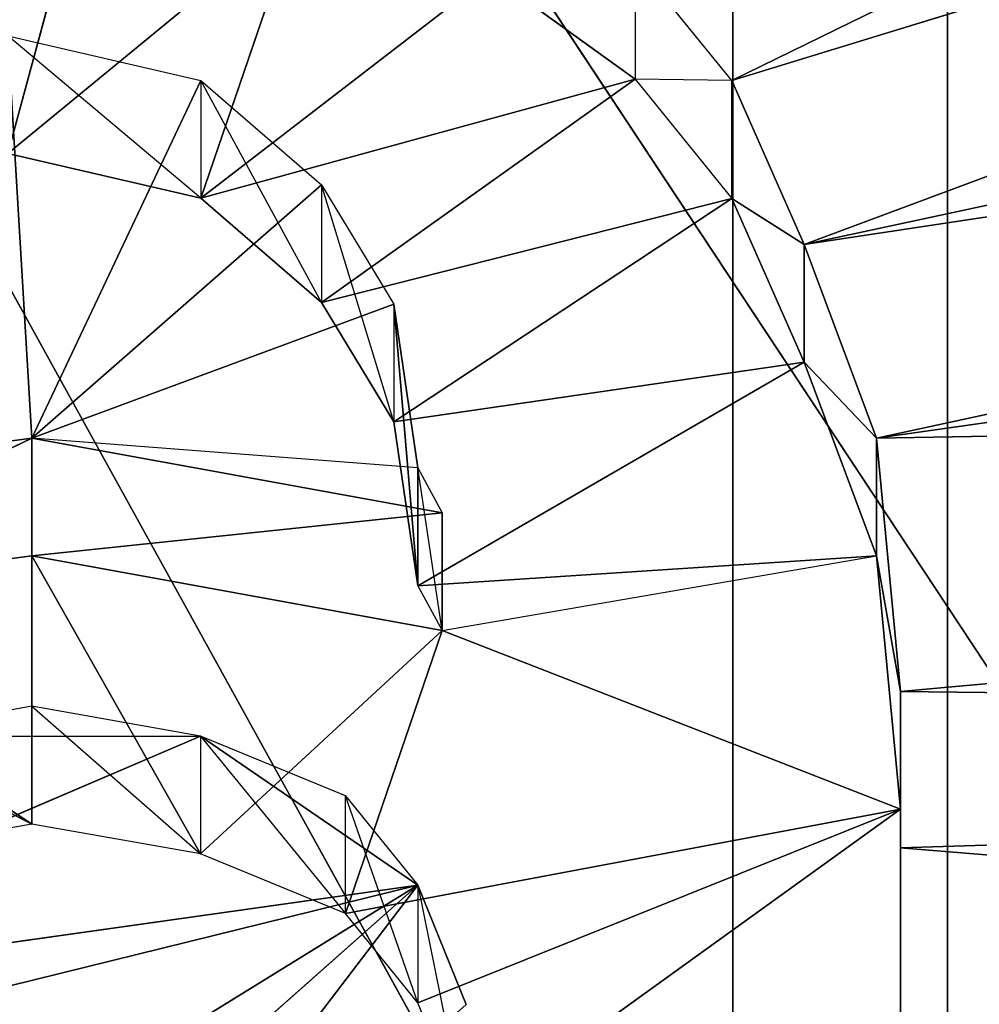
# Model space of a CAD drawing. Extents: x 202 to 257, y 0 to 134.
# Tile 287 of 491: x 232.617 to 233.193, y 85.232 to 85.824. Entities that reach past the tile are written whole.
import ezdxf

# ---------------------------------------------------------------- set-up
doc = ezdxf.new("R2010")
doc.units = 0
doc.header["$LTSCALE"] = 25.4
doc.layers.get('0').update_dxf_attribs({"color": 13, "linetype": 'CONTINUOUS'})

# ---------------------------------------------------------------- blocks, each defined once
blk = doc.blocks.new('MONO-I-KINKIET-7808-7840_S')
at = {"color": 7}
for p, q in [((24.63356, 56.17738, 101.65229), (24.63356, 120.17054, 37.65913)), ((24.63356, 56.17738, 101.65229), (24.63356, 120.17054, 37.65913)), ((24.50462, 119.11176, 36.60035), (24.50462, 55.1186, 100.59351)), ((24.50462, 119.11176, 36.60035), (24.50462, 55.1186, 100.59351))]:
    blk.add_line(p, q, dxfattribs=at)
at = {"color": 18}
for p, q in [((23.2323, 75.45744, 142.3094), (27.28871, 68.11144, 134.25868)), ((23.2323, 75.45744, 142.3094), (27.28871, 68.11144, 134.25868)), ((22.77572, 74.94068, 141.8719), (27.28871, 68.11144, 134.25868)), ((22.77572, 74.94068, 141.8719), (27.28871, 68.11144, 134.25868)), ((25.05486, 72.796, 137.3324), (24.82282, 72.49175, 137.02815)), ((25.05486, 72.796, 137.3324), (24.82282, 72.49175, 137.02815)), ((25.15634, 72.78703, 137.32343), (24.82282, 72.49175, 137.02815)), ((25.15634, 72.78703, 137.32343), (24.82282, 72.49175, 137.02815)), ((25.24331, 72.75123, 137.28761), (24.82282, 72.49175, 137.02815)), ((25.24331, 72.75123, 137.28761), (24.82282, 72.49175, 137.02815)), ((24.53292, 72.70567, 137.10068), (24.53285, 72.44614, 136.84114)), ((24.53292, 72.70567, 137.10068), (24.53285, 72.44614, 136.84114)), ((24.53292, 72.70567, 137.10068), (24.53287, 72.46941, 137.00581)), ((24.53292, 72.70567, 137.10068), (24.53287, 72.46941, 137.00581)), ((22.25861, 72.65595, 137.19235), (24.53287, 72.46941, 137.00581)), ((22.25861, 72.65595, 137.19235), (24.53287, 72.46941, 137.00581)), ((24.79385, 72.63405, 137.02905), (24.53285, 72.44614, 136.84114)), ((24.79385, 72.63405, 137.02905), (24.53285, 72.44614, 136.84114)), ((24.53292, 72.63498, 137.17137), (24.53287, 72.46941, 137.00581)), ((24.53292, 72.63498, 137.17137), (24.53287, 72.46941, 137.00581)), ((24.82282, 72.49175, 137.02815), (24.79385, 72.63405, 137.02905)), ((24.79385, 72.63405, 137.02905), (24.82282, 72.56245, 136.95744)), ((25.33026, 72.61697, 137.15337), (24.82282, 72.49175, 137.02815)), ((25.33026, 72.61697, 137.15337), (24.82282, 72.49175, 137.02815)), ((24.82282, 72.56245, 136.95744), (24.53285, 72.44614, 136.84114)), ((24.82282, 72.56245, 136.95744), (24.53285, 72.44614, 136.84114)), ((24.79385, 72.56335, 137.09975), (24.82282, 72.49175, 137.02815)), ((25.33024, 72.56328, 137.09967), (24.82282, 72.49175, 137.02815)), ((25.33024, 72.56328, 137.09967), (24.82282, 72.49175, 137.02815)), ((24.82282, 72.49175, 137.02815), (24.82282, 72.56245, 136.95744)), ((24.82282, 72.56245, 136.95744), (24.8663, 72.43805, 136.97444)), ((24.82282, 72.56245, 136.95744), (24.8663, 72.50874, 136.90375)), ((25.33024, 72.56328, 137.09967), (24.95327, 72.40224, 136.93863)), ((25.33024, 72.56328, 137.09967), (24.95327, 72.40224, 136.93863)), ((24.8663, 72.50874, 136.90375), (24.53285, 72.44614, 136.84114)), ((24.8663, 72.50874, 136.90375), (24.53285, 72.44614, 136.84114)), ((24.8663, 72.50874, 136.90375), (24.80827, 72.33871, 136.73372)), ((24.8663, 72.50874, 136.90375), (24.80827, 72.33871, 136.73372)), ((24.95327, 72.40224, 136.93863), (24.8663, 72.50874, 136.90375)), ((24.8663, 72.50874, 136.90375), (24.8663, 72.43805, 136.97444)), ((24.8663, 72.50874, 136.90375), (24.95327, 72.47294, 136.86794)), ((24.8663, 72.43805, 136.97444), (24.82282, 72.49175, 137.02815)), ((24.82282, 72.49175, 137.02815), (24.95327, 72.40224, 136.93863)), ((24.95327, 72.47294, 136.86794), (24.80827, 72.33871, 136.73372)), ((24.95327, 72.47294, 136.86794), (24.80827, 72.33871, 136.73372)), ((24.95327, 72.40224, 136.93863), (24.95327, 72.47294, 136.86794)), ((25.05475, 72.38433, 136.92072), (24.95327, 72.47294, 136.86794)), ((24.95327, 72.47294, 136.86794), (25.05471, 72.29394, 136.68893)), ((24.95327, 72.47294, 136.86794), (25.05471, 72.29394, 136.68893)), ((24.95327, 72.47294, 136.86794), (25.05475, 72.45502, 136.85002)), ((25.05475, 72.45502, 136.85002), (25.15623, 72.47291, 136.86792)), ((22.35186, 72.4012, 136.93759), (24.53287, 72.46941, 137.00581)), ((22.35186, 72.4012, 136.93759), (24.53287, 72.46941, 137.00581)), ((24.53287, 72.46941, 137.00581), (24.53285, 72.37545, 136.91183)), ((24.53285, 72.44614, 136.84114), (24.53287, 72.46941, 137.00581)), ((24.53285, 72.44614, 136.84114), (24.53287, 72.46941, 137.00581)), ((24.53287, 72.46941, 137.00581), (24.53285, 72.37545, 136.91183)), ((25.05475, 72.45502, 136.85002), (25.05471, 72.29394, 136.68893)), ((25.05475, 72.45502, 136.85002), (25.05471, 72.29394, 136.68893)), ((25.05475, 72.38433, 136.92072), (25.05475, 72.45502, 136.85002)), ((25.15623, 72.40221, 136.93861), (25.05475, 72.45502, 136.85002)), ((25.05475, 72.45502, 136.85002), (25.25768, 72.32076, 136.71576)), ((25.05475, 72.45502, 136.85002), (25.25768, 72.32076, 136.71576)), ((24.53285, 72.44614, 136.84114), (24.54731, 72.29401, 136.68901)), ((24.53285, 72.37545, 136.91183), (24.53285, 72.44614, 136.84114)), ((24.53285, 72.37545, 136.91183), (24.53285, 72.44614, 136.84114)), ((24.53285, 72.44614, 136.84114), (24.80827, 72.33871, 136.73372)), ((24.53285, 72.44614, 136.84114), (24.54731, 72.29401, 136.68901)), ((24.53285, 72.44614, 136.84114), (24.80827, 72.33871, 136.73372)), ((24.8663, 72.43805, 136.97444), (24.95327, 72.40224, 136.93863)), ((22.35186, 72.4012, 136.93759), (24.53285, 72.37545, 136.91183)), ((22.35186, 72.4012, 136.93759), (24.53285, 72.37545, 136.91183)), ((24.95327, 72.40224, 136.93863), (25.05475, 72.38433, 136.92072)), ((25.15623, 72.40221, 136.93861), (24.95327, 72.40224, 136.93863)), ((25.05475, 72.38433, 136.92072), (25.15623, 72.40221, 136.93861)), ((22.44824, 72.18639, 136.72278), (24.53285, 72.37545, 136.91183)), ((22.44824, 72.18639, 136.72278), (24.53285, 72.37545, 136.91183)), ((24.53285, 72.37545, 136.91183), (24.54731, 72.22331, 136.7597)), ((24.54731, 72.29401, 136.68901), (24.53285, 72.37545, 136.91183)), ((24.54731, 72.29401, 136.68901), (24.53285, 72.37545, 136.91183)), ((24.53285, 72.37545, 136.91183), (24.54731, 72.22331, 136.7597)), ((24.80827, 72.33871, 136.73372), (24.54731, 72.29401, 136.68901)), ((24.82276, 72.31187, 136.70686), (24.80827, 72.33871, 136.73372)), ((24.80827, 72.33871, 136.73372), (24.82276, 72.24117, 136.77756)), ((24.80827, 72.33871, 136.73372), (25.05471, 72.29394, 136.68893)), ((24.80827, 72.33871, 136.73372), (24.80827, 72.26802, 136.80441)), ((24.80827, 72.33871, 136.73372), (25.05471, 72.29394, 136.68893)), ((25.05471, 72.29394, 136.68893), (25.25768, 72.32076, 136.71576)), ((25.25768, 72.32076, 136.71576), (25.05471, 72.22324, 136.75963)), ((25.25768, 72.32076, 136.71576), (25.05471, 72.22324, 136.75963)), ((25.05471, 72.29394, 136.68893), (25.25768, 72.32076, 136.71576)), ((24.82276, 72.31187, 136.70686), (24.54731, 72.29401, 136.68901)), ((24.82276, 72.31187, 136.70686), (24.59077, 72.17766, 136.57266)), ((24.82276, 72.31187, 136.70686), (24.59077, 72.17766, 136.57266)), ((24.83723, 72.21342, 136.60843), (24.82276, 72.31187, 136.70686)), ((24.82276, 72.31187, 136.70686), (24.83723, 72.14273, 136.67912)), ((24.82276, 72.31187, 136.70686), (24.83723, 72.14273, 136.67912)), ((24.82276, 72.24117, 136.77756), (24.82276, 72.31187, 136.70686)), ((24.83723, 72.21342, 136.60843), (24.82276, 72.31187, 136.70686)), ((24.54731, 72.29401, 136.68901), (24.59077, 72.17766, 136.57266)), ((24.54731, 72.22331, 136.7597), (24.54731, 72.29401, 136.68901)), ((24.54731, 72.22331, 136.7597), (24.54731, 72.29401, 136.68901)), ((24.54731, 72.29401, 136.68901), (24.59077, 72.17766, 136.57266)), ((25.05471, 72.29394, 136.68893), (24.80827, 72.26802, 136.80441)), ((25.05471, 72.29394, 136.68893), (24.80827, 72.26802, 136.80441)), ((25.05471, 72.22324, 136.75963), (25.05471, 72.29394, 136.68893)), ((25.05471, 72.22324, 136.75963), (25.05471, 72.29394, 136.68893)), ((24.82276, 72.24117, 136.77756), (24.80827, 72.26802, 136.80441)), ((24.80827, 72.26802, 136.80441), (25.05471, 72.22324, 136.75963)), ((25.05471, 72.22324, 136.75963), (25.25768, 72.25006, 136.78645)), ((25.05471, 72.22324, 136.75963), (25.25768, 72.25006, 136.78645)), ((24.83723, 72.14273, 136.67912), (24.82276, 72.24117, 136.77756)), ((24.82276, 72.24117, 136.77756), (25.05471, 72.22324, 136.75963)), ((24.83723, 72.14273, 136.67912), (24.82276, 72.24117, 136.77756)), ((22.44824, 72.18639, 136.72278), (24.54731, 72.22331, 136.7597)), ((22.44824, 72.18639, 136.72278), (24.54731, 72.22331, 136.7597)), ((22.57785, 71.9436, 136.48), (24.54731, 72.22331, 136.7597)), ((22.57785, 71.9436, 136.48), (24.54731, 72.22331, 136.7597)), ((22.65628, 71.81433, 136.35072), (24.54731, 72.22331, 136.7597)), ((22.65628, 71.81433, 136.35072), (24.54731, 72.22331, 136.7597)), ((24.54731, 72.22331, 136.7597), (24.59077, 72.10696, 136.64336)), ((24.59077, 72.17766, 136.57266), (24.54731, 72.22331, 136.7597)), ((24.59077, 72.17766, 136.57266), (24.54731, 72.22331, 136.7597)), ((24.54731, 72.22331, 136.7597), (24.59077, 72.10696, 136.64336)), ((24.83723, 72.14273, 136.67912), (25.05471, 72.22324, 136.75963)), ((24.83723, 72.14273, 136.67912), (25.05471, 72.22324, 136.75963)), ((25.05471, 72.22324, 136.75963), (24.8807, 72.07113, 136.60751)), ((25.05471, 72.22324, 136.75963), (24.8807, 72.07113, 136.60751)), ((24.95317, 72.00847, 136.54486), (25.05471, 72.22324, 136.75963)), ((24.95317, 72.00847, 136.54486), (25.05471, 72.22324, 136.75963)), ((25.06914, 71.98161, 136.51801), (25.05471, 72.22324, 136.75963)), ((25.06914, 71.98161, 136.51801), (25.05471, 72.22324, 136.75963)), ((24.83723, 72.21342, 136.60843), (24.59077, 72.17766, 136.57266)), ((24.83723, 72.21342, 136.60843), (24.59077, 72.17766, 136.57266)), ((24.83723, 72.21342, 136.60843), (24.63423, 72.07921, 136.47421)), ((24.83723, 72.21342, 136.60843), (24.63423, 72.07921, 136.47421)), ((24.83723, 72.21342, 136.60843), (24.8807, 72.07113, 136.60751)), ((24.83723, 72.14273, 136.67912), (24.83723, 72.21342, 136.60843)), ((24.8807, 72.14182, 136.53682), (24.83723, 72.21342, 136.60843)), ((24.59077, 72.10696, 136.64336), (24.59077, 72.17766, 136.57266)), ((24.59077, 72.17766, 136.57266), (24.63423, 72.07921, 136.47421)), ((24.59077, 72.10696, 136.64336), (24.59077, 72.17766, 136.57266)), ((24.59077, 72.17766, 136.57266), (24.63423, 72.07921, 136.47421)), ((24.8807, 72.14182, 136.53682), (24.63423, 72.07921, 136.47421)), ((24.8807, 72.14182, 136.53682), (24.63423, 72.07921, 136.47421)), ((24.8807, 72.14182, 136.53682), (24.6922, 72.00761, 136.4026)), ((24.8807, 72.14182, 136.53682), (24.6922, 72.00761, 136.4026)), ((24.8807, 72.07113, 136.60751), (24.83723, 72.14273, 136.67912)), ((24.8807, 72.07113, 136.60751), (24.8807, 72.14182, 136.53682)), ((24.8807, 72.14182, 136.53682), (24.95317, 72.00847, 136.54486)), ((24.95317, 72.07917, 136.47417), (24.8807, 72.14182, 136.53682)), ((24.59077, 72.10696, 136.64336), (22.65628, 71.81433, 136.35072)), ((24.59077, 72.10696, 136.64336), (22.65628, 71.81433, 136.35072)), ((22.72691, 71.70655, 136.24294), (24.59077, 72.10696, 136.64336)), ((22.72691, 71.70655, 136.24294), (24.59077, 72.10696, 136.64336)), ((22.89525, 71.47537, 136.01176), (24.59077, 72.10696, 136.64336)), ((22.89525, 71.47537, 136.01176), (24.59077, 72.10696, 136.64336)), ((24.59077, 72.10696, 136.64336), (24.63423, 72.00851, 136.54491)), ((24.59077, 72.10696, 136.64336), (24.63423, 72.00851, 136.54491)), ((24.59077, 72.10696, 136.64336), (24.63423, 72.07921, 136.47421)), ((24.59077, 72.10696, 136.64336), (24.63423, 72.07921, 136.47421)), ((24.63423, 72.07921, 136.47421), (24.63423, 72.00851, 136.54491)), ((24.6922, 72.00761, 136.4026), (24.63423, 72.07921, 136.47421)), ((24.95317, 72.07917, 136.47417), (24.6922, 72.00761, 136.4026)), ((24.95317, 72.07917, 136.47417), (24.6922, 72.00761, 136.4026)), ((24.95317, 72.07917, 136.47417), (24.77917, 71.94495, 136.33995)), ((24.95317, 72.07917, 136.47417), (24.77917, 71.94495, 136.33995)), ((24.89514, 71.90913, 136.30414), (24.95317, 72.07917, 136.47417)), ((24.89514, 71.90913, 136.30414), (24.95317, 72.07917, 136.47417)), ((24.95317, 72.00847, 136.54486), (24.95317, 72.07917, 136.47417)), ((24.95317, 72.07917, 136.47417), (25.06914, 71.98161, 136.51801)), ((25.06914, 72.05231, 136.44731), (24.95317, 72.07917, 136.47417)), ((24.95317, 72.00847, 136.54486), (24.8807, 72.07113, 136.60751)), ((25.06914, 72.05231, 136.44731), (24.89514, 71.90913, 136.30414)), ((25.06914, 72.05231, 136.44731), (24.89514, 71.90913, 136.30414)), ((25.02561, 71.89122, 136.28622), (25.06914, 72.05231, 136.44731)), ((25.02561, 71.89122, 136.28622), (25.06914, 72.05231, 136.44731)), ((22.89525, 71.47537, 136.01176), (24.63423, 72.00851, 136.54491)), ((22.89525, 71.47537, 136.01176), (24.63423, 72.00851, 136.54491)), ((23.08291, 71.25031, 135.78671), (24.63423, 72.00851, 136.54491)), ((23.08291, 71.25031, 135.78671), (24.63423, 72.00851, 136.54491)), ((24.63423, 72.00851, 136.54491), (24.6922, 72.00761, 136.4026)), ((24.63423, 72.00851, 136.54491), (24.6922, 71.93691, 136.4733)), ((24.6922, 71.93691, 136.4733), (24.6922, 72.00761, 136.4026)), ((24.6922, 72.00761, 136.4026), (24.77917, 71.94495, 136.33995)), ((25.06914, 71.98161, 136.51801), (24.95317, 72.00847, 136.54486))]:
    blk.add_line(p, q, dxfattribs=at)
at = {"color": 7}
mesh = blk.add_polyface(dxfattribs=at)
corners = [(24.63356, 120.17054, 37.65913), (20.84502, 120.78198, 38.27057), (22.00865, 56.55583, 102.03074)]
mesh.append_faces([[corners[k] for k in face] for face in [(0, 1, 2)]], dxfattribs={"color": 7})
mesh = blk.add_polyface(dxfattribs=at)
corners = [(22.00865, 56.55583, 102.03074), (24.63356, 56.17738, 101.65229), (24.63356, 120.17054, 37.65913)]
mesh.append_faces([[corners[k] for k in face] for face in [(0, 1, 2)]], dxfattribs={"color": 7})
mesh = blk.add_polyface(dxfattribs=at)
corners = [(24.63356, 56.17738, 101.65229), (28.50865, 119.96519, 37.45379), (24.63356, 120.17054, 37.65913)]
mesh.append_faces([[corners[k] for k in face] for face in [(0, 1, 2)]], dxfattribs={"color": 7})
mesh = blk.add_polyface(dxfattribs=at)
corners = [(28.50865, 119.96519, 37.45379), (24.63356, 56.17738, 101.65229), (28.50865, 55.97203, 101.44695)]
mesh.append_faces([[corners[k] for k in face] for face in [(0, 1, 2)]], dxfattribs={"color": 7})
mesh = blk.add_polyface(dxfattribs=at)
corners = [(24.50462, 55.1186, 100.59351), (22.00865, 55.46237, 100.93728), (20.58593, 119.72901, 37.2176)]
mesh.append_faces([[corners[k] for k in face] for face in [(0, 1, 2)]], dxfattribs={"color": 7})
mesh = blk.add_polyface(dxfattribs=at)
corners = [(24.50462, 55.1186, 100.59351), (20.58593, 119.72901, 37.2176), (24.50462, 119.11176, 36.60035)]
mesh.append_faces([[corners[k] for k in face] for face in [(0, 1, 2)]], dxfattribs={"color": 7})
mesh = blk.add_polyface(dxfattribs=at)
corners = [(28.50865, 118.90454, 36.39313), (24.50462, 55.1186, 100.59351), (24.50462, 119.11176, 36.60035)]
mesh.append_faces([[corners[k] for k in face] for face in [(0, 1, 2)]], dxfattribs={"color": 7})
mesh = blk.add_polyface(dxfattribs=at)
corners = [(28.50865, 54.91138, 100.38629), (24.50462, 55.1186, 100.59351), (28.50865, 118.90454, 36.39313)]
mesh.append_faces([[corners[k] for k in face] for face in [(0, 1, 2)]], dxfattribs={"color": 7})
mesh = blk.add_polyface(dxfattribs=at)
corners = [(25.74744, 77.10986, 143.52515), (25.03227, 76.77136, 143.31082), (27.28871, 68.11144, 134.25868)]
mesh.append_faces([[corners[k] for k in face] for face in [(0, 1, 2)]], dxfattribs={"color": 7})
mesh = blk.add_polyface(dxfattribs=at)
corners = [(25.03227, 76.77136, 143.31082), (24.36858, 76.3793, 143.034), (27.28871, 68.11144, 134.25868)]
mesh.append_faces([[corners[k] for k in face] for face in [(0, 1, 2)]], dxfattribs={"color": 7})
mesh = blk.add_polyface(dxfattribs=at)
corners = [(24.36858, 76.3793, 143.034), (23.76576, 75.93925, 142.69861), (27.28871, 68.11144, 134.25868)]
mesh.append_faces([[corners[k] for k in face] for face in [(0, 1, 2)]], dxfattribs={"color": 7})
mesh = blk.add_polyface(dxfattribs=at)
corners = [(23.76576, 75.93925, 142.69861), (23.2323, 75.45744, 142.3094), (27.28871, 68.11144, 134.25868)]
mesh.append_faces([[corners[k] for k in face] for face in [(0, 1, 2)]], dxfattribs={"color": 7})
mesh = blk.add_polyface(dxfattribs=at)
corners = [(23.2323, 75.45744, 142.3094), (22.77572, 74.94068, 141.8719), (27.28871, 68.11144, 134.25868)]
mesh.append_faces([[corners[k] for k in face] for face in [(0, 1, 2)]], dxfattribs={"color": 7})
mesh = blk.add_polyface(dxfattribs=at)
corners = [(22.77572, 74.94068, 141.8719), (22.40244, 74.39628, 141.39229), (27.28871, 68.11144, 134.25868)]
mesh.append_faces([[corners[k] for k in face] for face in [(0, 1, 2)]], dxfattribs={"color": 7})
mesh = blk.add_polyface(dxfattribs=at)
corners = [(22.40244, 74.39628, 141.39229), (22.11772, 73.83192, 140.87735), (27.28871, 68.11144, 134.25868)]
mesh.append_faces([[corners[k] for k in face] for face in [(0, 1, 2)]], dxfattribs={"color": 7})
mesh = blk.add_polyface(dxfattribs=at)
corners = [(22.11772, 73.83192, 140.87735), (21.92553, 73.25557, 140.33434), (27.28871, 68.11144, 134.25868)]
mesh.append_faces([[corners[k] for k in face] for face in [(0, 1, 2)]], dxfattribs={"color": 7})
mesh = blk.add_polyface(dxfattribs=at)
corners = [(21.92553, 73.25557, 140.33434), (21.86504, 72.96543, 140.0547), (27.28871, 68.11144, 134.25868)]
mesh.append_faces([[corners[k] for k in face] for face in [(0, 1, 2)]], dxfattribs={"color": 7})
mesh = blk.add_polyface(dxfattribs=at)
corners = [(21.86504, 72.96543, 140.0547), (21.82859, 72.67535, 139.77094), (27.28871, 68.11144, 134.25868)]
mesh.append_faces([[corners[k] for k in face] for face in [(0, 1, 2)]], dxfattribs={"color": 7})
mesh = blk.add_polyface(dxfattribs=at)
corners = [(25.05486, 72.796, 137.3324), (24.82282, 72.49175, 137.02815), (24.79385, 72.56335, 137.09975)]
mesh.append_faces([[corners[k] for k in face] for face in [(0, 1, 2)]], dxfattribs={"color": 7})
mesh = blk.add_polyface(dxfattribs=at)
corners = [(25.05486, 72.796, 137.3324), (25.15634, 72.78703, 137.32343), (24.82282, 72.49175, 137.02815)]
mesh.append_faces([[corners[k] for k in face] for face in [(0, 1, 2)]], dxfattribs={"color": 7})
mesh = blk.add_polyface(dxfattribs=at)
corners = [(25.15634, 72.78703, 137.32343), (25.24331, 72.75123, 137.28761), (24.82282, 72.49175, 137.02815)]
mesh.append_faces([[corners[k] for k in face] for face in [(0, 1, 2)]], dxfattribs={"color": 7})
mesh = blk.add_polyface(dxfattribs=at)
corners = [(25.33026, 72.61697, 137.15337), (24.82282, 72.49175, 137.02815), (25.24331, 72.75123, 137.28761)]
mesh.append_faces([[corners[k] for k in face] for face in [(0, 1, 2)]], dxfattribs={"color": 7})
mesh = blk.add_polyface(dxfattribs=at)
corners = [(24.53292, 72.70567, 137.10068), (24.53285, 72.44614, 136.84114), (24.53287, 72.46941, 137.00581)]
mesh.append_faces([[corners[k] for k in face] for face in [(0, 1, 2)]], dxfattribs={"color": 7})
mesh = blk.add_polyface(dxfattribs=at)
corners = [(24.53292, 72.70567, 137.10068), (24.79385, 72.63405, 137.02905), (24.53285, 72.44614, 136.84114)]
mesh.append_faces([[corners[k] for k in face] for face in [(0, 1, 2)]], dxfattribs={"color": 7})
mesh = blk.add_polyface(dxfattribs=at)
corners = [(24.53292, 72.70567, 137.10068), (24.53287, 72.46941, 137.00581), (24.53292, 72.63498, 137.17137)]
mesh.append_faces([[corners[k] for k in face] for face in [(0, 1, 2)]], dxfattribs={"color": 7})
mesh = blk.add_polyface(dxfattribs=at)
corners = [(21.82859, 72.67535, 139.77094), (21.8163, 72.38635, 139.48405), (27.28871, 68.11144, 134.25868)]
mesh.append_faces([[corners[k] for k in face] for face in [(0, 1, 2)]], dxfattribs={"color": 7})
mesh = blk.add_polyface(dxfattribs=at)
corners = [(22.25861, 72.65595, 137.19235), (24.53287, 72.46941, 137.00581), (22.35186, 72.4012, 136.93759)]
mesh.append_faces([[corners[k] for k in face] for face in [(0, 1, 2)]], dxfattribs={"color": 7})
mesh = blk.add_polyface(dxfattribs=at)
corners = [(24.53292, 72.63498, 137.17137), (24.53287, 72.46941, 137.00581), (22.25861, 72.65595, 137.19235)]
mesh.append_faces([[corners[k] for k in face] for face in [(0, 1, 2)]], dxfattribs={"color": 7})
mesh = blk.add_polyface(dxfattribs=at)
corners = [(24.79385, 72.63405, 137.02905), (24.82282, 72.56245, 136.95744), (24.53285, 72.44614, 136.84114)]
mesh.append_faces([[corners[k] for k in face] for face in [(0, 1, 2)]], dxfattribs={"color": 7})
mesh = blk.add_polyface(dxfattribs=at)
corners = [(25.33026, 72.61697, 137.15337), (25.33024, 72.56328, 137.09967), (24.82282, 72.49175, 137.02815)]
mesh.append_faces([[corners[k] for k in face] for face in [(0, 1, 2)]], dxfattribs={"color": 7})
mesh = blk.add_polyface(dxfattribs=at)
corners = [(24.8663, 72.50874, 136.90375), (24.53285, 72.44614, 136.84114), (24.82282, 72.56245, 136.95744)]
mesh.append_faces([[corners[k] for k in face] for face in [(0, 1, 2)]], dxfattribs={"color": 7})
mesh = blk.add_polyface(dxfattribs=at)
corners = [(25.33024, 72.56328, 137.09967), (24.95327, 72.40224, 136.93863), (24.82282, 72.49175, 137.02815)]
mesh.append_faces([[corners[k] for k in face] for face in [(0, 1, 2)]], dxfattribs={"color": 7})
mesh = blk.add_polyface(dxfattribs=at)
corners = [(25.33024, 72.56328, 137.09967), (25.15623, 72.40221, 136.93861), (24.95327, 72.40224, 136.93863)]
mesh.append_faces([[corners[k] for k in face] for face in [(0, 1, 2)]], dxfattribs={"color": 7})
mesh = blk.add_polyface(dxfattribs=at)
corners = [(24.8663, 72.50874, 136.90375), (24.80827, 72.33871, 136.73372), (24.53285, 72.44614, 136.84114)]
mesh.append_faces([[corners[k] for k in face] for face in [(0, 1, 2)]], dxfattribs={"color": 7})
mesh = blk.add_polyface(dxfattribs=at)
corners = [(24.8663, 72.50874, 136.90375), (24.95327, 72.47294, 136.86794), (24.80827, 72.33871, 136.73372)]
mesh.append_faces([[corners[k] for k in face] for face in [(0, 1, 2)]], dxfattribs={"color": 7})
mesh = blk.add_polyface(dxfattribs=at)
corners = [(25.05471, 72.29394, 136.68893), (24.80827, 72.33871, 136.73372), (24.95327, 72.47294, 136.86794)]
mesh.append_faces([[corners[k] for k in face] for face in [(0, 1, 2)]], dxfattribs={"color": 7})
mesh = blk.add_polyface(dxfattribs=at)
corners = [(24.95327, 72.47294, 136.86794), (25.05475, 72.45502, 136.85002), (25.05471, 72.29394, 136.68893)]
mesh.append_faces([[corners[k] for k in face] for face in [(0, 1, 2)]], dxfattribs={"color": 7})
mesh = blk.add_polyface(dxfattribs=at)
corners = [(25.15623, 72.47291, 136.86792), (25.25768, 72.32076, 136.71576), (25.05475, 72.45502, 136.85002)]
mesh.append_faces([[corners[k] for k in face] for face in [(0, 1, 2)]], dxfattribs={"color": 7})
mesh = blk.add_polyface(dxfattribs=at)
corners = [(24.53287, 72.46941, 137.00581), (24.53285, 72.37545, 136.91183), (22.35186, 72.4012, 136.93759)]
mesh.append_faces([[corners[k] for k in face] for face in [(0, 1, 2)]], dxfattribs={"color": 7})
mesh = blk.add_polyface(dxfattribs=at)
corners = [(24.53287, 72.46941, 137.00581), (24.53285, 72.44614, 136.84114), (24.53285, 72.37545, 136.91183)]
mesh.append_faces([[corners[k] for k in face] for face in [(0, 1, 2)]], dxfattribs={"color": 7})
mesh = blk.add_polyface(dxfattribs=at)
corners = [(25.25768, 72.32076, 136.71576), (25.05471, 72.29394, 136.68893), (25.05475, 72.45502, 136.85002)]
mesh.append_faces([[corners[k] for k in face] for face in [(0, 1, 2)]], dxfattribs={"color": 7})
mesh = blk.add_polyface(dxfattribs=at)
corners = [(24.53285, 72.44614, 136.84114), (24.54731, 72.29401, 136.68901), (24.53285, 72.37545, 136.91183)]
mesh.append_faces([[corners[k] for k in face] for face in [(0, 1, 2)]], dxfattribs={"color": 7})
mesh = blk.add_polyface(dxfattribs=at)
corners = [(24.80827, 72.33871, 136.73372), (24.54731, 72.29401, 136.68901), (24.53285, 72.44614, 136.84114)]
mesh.append_faces([[corners[k] for k in face] for face in [(0, 1, 2)]], dxfattribs={"color": 7})
mesh = blk.add_polyface(dxfattribs=at)
corners = [(22.35186, 72.4012, 136.93759), (24.53285, 72.37545, 136.91183), (22.44824, 72.18639, 136.72278)]
mesh.append_faces([[corners[k] for k in face] for face in [(0, 1, 2)]], dxfattribs={"color": 7})
mesh = blk.add_polyface(dxfattribs=at)
corners = [(21.8163, 72.38635, 139.48405), (21.82823, 72.09945, 139.19507), (27.28871, 68.11144, 134.25868)]
mesh.append_faces([[corners[k] for k in face] for face in [(0, 1, 2)]], dxfattribs={"color": 7})
mesh = blk.add_polyface(dxfattribs=at)
corners = [(24.54731, 72.22331, 136.7597), (22.44824, 72.18639, 136.72278), (24.53285, 72.37545, 136.91183)]
mesh.append_faces([[corners[k] for k in face] for face in [(0, 1, 2)]], dxfattribs={"color": 7})
mesh = blk.add_polyface(dxfattribs=at)
corners = [(24.53285, 72.37545, 136.91183), (24.54731, 72.29401, 136.68901), (24.54731, 72.22331, 136.7597)]
mesh.append_faces([[corners[k] for k in face] for face in [(0, 1, 2)]], dxfattribs={"color": 7})
mesh = blk.add_polyface(dxfattribs=at)
corners = [(25.05471, 72.29394, 136.68893), (24.80827, 72.26802, 136.80441), (24.80827, 72.33871, 136.73372)]
mesh.append_faces([[corners[k] for k in face] for face in [(0, 1, 2)]], dxfattribs={"color": 7})
mesh = blk.add_polyface(dxfattribs=at)
corners = [(25.05471, 72.22324, 136.75963), (25.05471, 72.29394, 136.68893), (25.25768, 72.32076, 136.71576)]
mesh.append_faces([[corners[k] for k in face] for face in [(0, 1, 2)]], dxfattribs={"color": 7})
mesh = blk.add_polyface(dxfattribs=at)
corners = [(25.25768, 72.25006, 136.78645), (25.05471, 72.22324, 136.75963), (25.25768, 72.32076, 136.71576)]
mesh.append_faces([[corners[k] for k in face] for face in [(0, 1, 2)]], dxfattribs={"color": 7})
mesh = blk.add_polyface(dxfattribs=at)
corners = [(24.82276, 72.31187, 136.70686), (24.59077, 72.17766, 136.57266), (24.54731, 72.29401, 136.68901)]
mesh.append_faces([[corners[k] for k in face] for face in [(0, 1, 2)]], dxfattribs={"color": 7})
mesh = blk.add_polyface(dxfattribs=at)
corners = [(24.83723, 72.21342, 136.60843), (24.59077, 72.17766, 136.57266), (24.82276, 72.31187, 136.70686)]
mesh.append_faces([[corners[k] for k in face] for face in [(0, 1, 2)]], dxfattribs={"color": 7})
mesh = blk.add_polyface(dxfattribs=at)
corners = [(24.82276, 72.31187, 136.70686), (24.83723, 72.14273, 136.67912), (24.83723, 72.21342, 136.60843)]
mesh.append_faces([[corners[k] for k in face] for face in [(0, 1, 2)]], dxfattribs={"color": 7})
mesh = blk.add_polyface(dxfattribs=at)
corners = [(24.82276, 72.31187, 136.70686), (24.82276, 72.24117, 136.77756), (24.83723, 72.14273, 136.67912)]
mesh.append_faces([[corners[k] for k in face] for face in [(0, 1, 2)]], dxfattribs={"color": 7})
mesh = blk.add_polyface(dxfattribs=at)
corners = [(24.54731, 72.29401, 136.68901), (24.59077, 72.17766, 136.57266), (24.54731, 72.22331, 136.7597)]
mesh.append_faces([[corners[k] for k in face] for face in [(0, 1, 2)]], dxfattribs={"color": 7})
mesh = blk.add_polyface(dxfattribs=at)
corners = [(24.80827, 72.26802, 136.80441), (25.05471, 72.29394, 136.68893), (25.05471, 72.22324, 136.75963)]
mesh.append_faces([[corners[k] for k in face] for face in [(0, 1, 2)]], dxfattribs={"color": 7})
mesh = blk.add_polyface(dxfattribs=at)
corners = [(25.25768, 72.25006, 136.78645), (25.06914, 71.98161, 136.51801), (25.05471, 72.22324, 136.75963)]
mesh.append_faces([[corners[k] for k in face] for face in [(0, 1, 2)]], dxfattribs={"color": 7})
mesh = blk.add_polyface(dxfattribs=at)
corners = [(25.05471, 72.22324, 136.75963), (24.83723, 72.14273, 136.67912), (24.82276, 72.24117, 136.77756)]
mesh.append_faces([[corners[k] for k in face] for face in [(0, 1, 2)]], dxfattribs={"color": 7})
mesh = blk.add_polyface(dxfattribs=at)
corners = [(24.54731, 72.22331, 136.7597), (22.57785, 71.9436, 136.48), (22.44824, 72.18639, 136.72278)]
mesh.append_faces([[corners[k] for k in face] for face in [(0, 1, 2)]], dxfattribs={"color": 7})
mesh = blk.add_polyface(dxfattribs=at)
corners = [(24.54731, 72.22331, 136.7597), (22.65628, 71.81433, 136.35072), (22.57785, 71.9436, 136.48)]
mesh.append_faces([[corners[k] for k in face] for face in [(0, 1, 2)]], dxfattribs={"color": 7})
mesh = blk.add_polyface(dxfattribs=at)
corners = [(24.54731, 72.22331, 136.7597), (24.59077, 72.10696, 136.64336), (22.65628, 71.81433, 136.35072)]
mesh.append_faces([[corners[k] for k in face] for face in [(0, 1, 2)]], dxfattribs={"color": 7})
mesh = blk.add_polyface(dxfattribs=at)
corners = [(24.54731, 72.22331, 136.7597), (24.59077, 72.17766, 136.57266), (24.59077, 72.10696, 136.64336)]
mesh.append_faces([[corners[k] for k in face] for face in [(0, 1, 2)]], dxfattribs={"color": 7})
mesh = blk.add_polyface(dxfattribs=at)
corners = [(25.05471, 72.22324, 136.75963), (24.8807, 72.07113, 136.60751), (24.83723, 72.14273, 136.67912)]
mesh.append_faces([[corners[k] for k in face] for face in [(0, 1, 2)]], dxfattribs={"color": 7})
mesh = blk.add_polyface(dxfattribs=at)
corners = [(25.05471, 72.22324, 136.75963), (24.95317, 72.00847, 136.54486), (24.8807, 72.07113, 136.60751)]
mesh.append_faces([[corners[k] for k in face] for face in [(0, 1, 2)]], dxfattribs={"color": 7})
mesh = blk.add_polyface(dxfattribs=at)
corners = [(25.06914, 71.98161, 136.51801), (24.95317, 72.00847, 136.54486), (25.05471, 72.22324, 136.75963)]
mesh.append_faces([[corners[k] for k in face] for face in [(0, 1, 2)]], dxfattribs={"color": 7})
mesh = blk.add_polyface(dxfattribs=at)
corners = [(24.83723, 72.21342, 136.60843), (24.63423, 72.07921, 136.47421), (24.59077, 72.17766, 136.57266)]
mesh.append_faces([[corners[k] for k in face] for face in [(0, 1, 2)]], dxfattribs={"color": 7})
mesh = blk.add_polyface(dxfattribs=at)
corners = [(24.83723, 72.21342, 136.60843), (24.8807, 72.14182, 136.53682), (24.63423, 72.07921, 136.47421)]
mesh.append_faces([[corners[k] for k in face] for face in [(0, 1, 2)]], dxfattribs={"color": 7})
mesh = blk.add_polyface(dxfattribs=at)
corners = [(24.59077, 72.17766, 136.57266), (24.63423, 72.07921, 136.47421), (24.59077, 72.10696, 136.64336)]
mesh.append_faces([[corners[k] for k in face] for face in [(0, 1, 2)]], dxfattribs={"color": 7})
mesh = blk.add_polyface(dxfattribs=at)
corners = [(24.8807, 72.14182, 136.53682), (24.6922, 72.00761, 136.4026), (24.63423, 72.07921, 136.47421)]
mesh.append_faces([[corners[k] for k in face] for face in [(0, 1, 2)]], dxfattribs={"color": 7})
mesh = blk.add_polyface(dxfattribs=at)
corners = [(24.95317, 72.07917, 136.47417), (24.6922, 72.00761, 136.4026), (24.8807, 72.14182, 136.53682)]
mesh.append_faces([[corners[k] for k in face] for face in [(0, 1, 2)]], dxfattribs={"color": 7})
mesh = blk.add_polyface(dxfattribs=at)
corners = [(24.59077, 72.10696, 136.64336), (22.72691, 71.70655, 136.24294), (22.65628, 71.81433, 136.35072)]
mesh.append_faces([[corners[k] for k in face] for face in [(0, 1, 2)]], dxfattribs={"color": 7})
mesh = blk.add_polyface(dxfattribs=at)
corners = [(24.59077, 72.10696, 136.64336), (22.89525, 71.47537, 136.01176), (22.72691, 71.70655, 136.24294)]
mesh.append_faces([[corners[k] for k in face] for face in [(0, 1, 2)]], dxfattribs={"color": 7})
mesh = blk.add_polyface(dxfattribs=at)
corners = [(24.59077, 72.10696, 136.64336), (24.63423, 72.00851, 136.54491), (22.89525, 71.47537, 136.01176)]
mesh.append_faces([[corners[k] for k in face] for face in [(0, 1, 2)]], dxfattribs={"color": 7})
mesh = blk.add_polyface(dxfattribs=at)
corners = [(24.59077, 72.10696, 136.64336), (24.63423, 72.07921, 136.47421), (24.63423, 72.00851, 136.54491)]
mesh.append_faces([[corners[k] for k in face] for face in [(0, 1, 2)]], dxfattribs={"color": 7})
mesh = blk.add_polyface(dxfattribs=at)
corners = [(21.82823, 72.09945, 139.19507), (26.49723, 68.19344, 134.47812), (27.28871, 68.11144, 134.25868)]
mesh.append_faces([[corners[k] for k in face] for face in [(0, 1, 2)]], dxfattribs={"color": 7})
mesh = blk.add_polyface(dxfattribs=at)
corners = [(21.82823, 72.09945, 139.19507), (24.36333, 68.83488, 135.49014), (25.02642, 68.55762, 135.09772)]
mesh.append_faces([[corners[k] for k in face] for face in [(0, 1, 2)]], dxfattribs={"color": 7})
mesh = blk.add_polyface(dxfattribs=at)
corners = [(21.82823, 72.09945, 139.19507), (25.02642, 68.55762, 135.09772), (25.74109, 68.34278, 134.75877)]
mesh.append_faces([[corners[k] for k in face] for face in [(0, 1, 2)]], dxfattribs={"color": 7})
mesh = blk.add_polyface(dxfattribs=at)
corners = [(21.82823, 72.09945, 139.19507), (25.74109, 68.34278, 134.75877), (26.49723, 68.19344, 134.47812)]
mesh.append_faces([[corners[k] for k in face] for face in [(0, 1, 2)]], dxfattribs={"color": 7})
mesh = blk.add_polyface(dxfattribs=at)
corners = [(24.95317, 72.07917, 136.47417), (24.77917, 71.94495, 136.33995), (24.6922, 72.00761, 136.4026)]
mesh.append_faces([[corners[k] for k in face] for face in [(0, 1, 2)]], dxfattribs={"color": 7})
mesh = blk.add_polyface(dxfattribs=at)
corners = [(24.95317, 72.07917, 136.47417), (24.89514, 71.90913, 136.30414), (24.77917, 71.94495, 136.33995)]
mesh.append_faces([[corners[k] for k in face] for face in [(0, 1, 2)]], dxfattribs={"color": 7})
mesh = blk.add_polyface(dxfattribs=at)
corners = [(25.06914, 72.05231, 136.44731), (24.89514, 71.90913, 136.30414), (24.95317, 72.07917, 136.47417)]
mesh.append_faces([[corners[k] for k in face] for face in [(0, 1, 2)]], dxfattribs={"color": 7})
mesh = blk.add_polyface(dxfattribs=at)
corners = [(25.06914, 72.05231, 136.44731), (25.02561, 71.89122, 136.28622), (24.89514, 71.90913, 136.30414)]
mesh.append_faces([[corners[k] for k in face] for face in [(0, 1, 2)]], dxfattribs={"color": 7})
mesh = blk.add_polyface(dxfattribs=at)
corners = [(25.33005, 71.88223, 136.27724), (25.02561, 71.89122, 136.28622), (25.06914, 72.05231, 136.44731)]
mesh.append_faces([[corners[k] for k in face] for face in [(0, 1, 2)]], dxfattribs={"color": 7})
mesh = blk.add_polyface(dxfattribs=at)
corners = [(24.63423, 72.00851, 136.54491), (23.08291, 71.25031, 135.78671), (22.89525, 71.47537, 136.01176)]
mesh.append_faces([[corners[k] for k in face] for face in [(0, 1, 2)]], dxfattribs={"color": 7})
mesh = blk.add_polyface(dxfattribs=at)
corners = [(24.63423, 72.00851, 136.54491), (24.6922, 71.93691, 136.4733), (23.08291, 71.25031, 135.78671)]
mesh.append_faces([[corners[k] for k in face] for face in [(0, 1, 2)]], dxfattribs={"color": 7})

msp = doc.modelspace()

# ---------------------------------------------------------------- block references
at = {"color": 0, "rotation": 180}
msp.add_blockref('MONO-I-KINKIET-7808-7840_S', (257.67885, 157.79541, -1.25057), dxfattribs=at)

doc.saveas('drawing.dxf')
